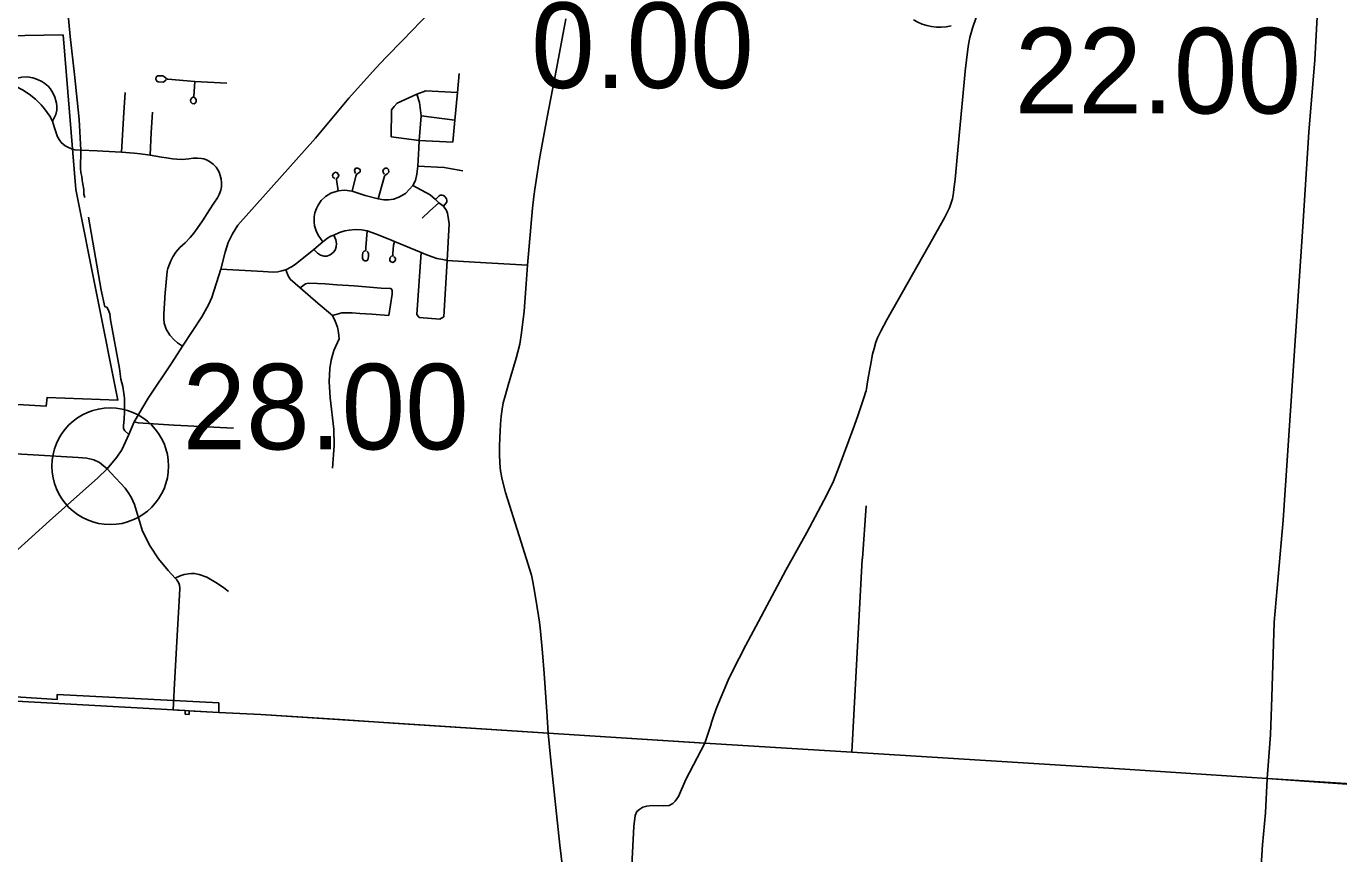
# Model space of a CAD drawing. Extents: x 1659811 to 1934326, y 644115 to 934867.
# Drawn here: x 1874937 to 1891809, y 746358 to 756993 of the extents above; entities that cross this region are included whole.
import ezdxf

# ---------------------------------------------------------------- set-up
doc = ezdxf.new("R2010")
doc.units = 0
for name, color, linetype in [('Default', 7, 'Continuous'), ('GM_X_City_Street', 7, 'Continuous'), ('GM_X_Corporation', 7, 'Continuous'), ('GM_X_County_Road', 7, 'Continuous'), ('GM_X_State_Shield', 7, 'Continuous'), ('GM_X_Township', 7, 'Continuous'), ('GM_X_Township_Road', 7, 'Continuous'), ('GM_X_US_Route', 7, 'Continuous')]:
    doc.layers.add(name, color=color, linetype=linetype)

msp = doc.modelspace()

# ---------------------------------------------------------------- linework, layer by layer
at = {"layer": 'Default'}
msp.add_circle((1876017, 751339), 750, dxfattribs=at)
at = {"layer": 'GM_X_City_Street'}
for points in [[(1875691, 754791), (1875691, 754794), (1875677, 754834), (1875676, 754896), (1875666, 754962), (1875656, 755016), (1875651, 755061), (1875638, 755114), (1875635, 755163), (1875641, 755401), (1875618, 755795), (1875557, 756373), (1875500, 756861), (1875406, 757881)], [(1885727, 752287), (1885733, 752309), (1885757, 752447), (1885797, 752679), (1885817, 752780), (1885835, 752852), (1885860, 752933), (1885879, 752989), (1885922, 753073), (1886001, 753218), (1886532, 754159), (1886742, 754531), (1886804, 754660), (1886822, 754710), (1886842, 754776), (1886858, 754851), (1886863, 754901), (1886878, 755025), (1886935, 755638), (1886973, 756045), (1887005, 756417), (1887040, 756698), (1887049, 756760), (1887068, 756847), (1887103, 756969), (1887201, 757255)], [(1881635, 748119), (1881635, 748122), (1881597, 748673), (1881573, 748939), (1881547, 749219), (1881533, 749332), (1881494, 749602), (1881463, 749781), (1881451, 749854), (1881432, 749940), (1881273, 750442), (1881097, 750999), (1881055, 751166), (1881034, 751278), (1881024, 751378), (1881019, 751494), (1881020, 751594), (1881025, 751703), (1881035, 751881), (1881042, 751981), (1881056, 752071), (1881069, 752154), (1881097, 752257), (1881131, 752378), (1881235, 752726), (1881257, 752809), (1881282, 752905), (1881305, 753052), (1881336, 753330), (1881363, 753683), (1881379, 753922), (1881444, 754654), (1881461, 754806), (1881476, 754898), (1881535, 755289), (1881632, 755826), (1881755, 756447), (1881874, 757087)], [(1880419, 755503), (1880447, 755788), (1880480, 756143), (1880501, 756387)], [(1875641, 755401), (1875562, 755405), (1875530, 755413), (1875480, 755435), (1875437, 755457), (1875388, 755501), (1875369, 755524), (1875339, 755571), (1875300, 755689), (1875273, 755775), (1875241, 755839), (1875171, 755930), (1875127, 755981), (1875056, 756058), (1874976, 756121), (1874891, 756175), (1874799, 756221), (1874702, 756253), (1874352, 756310), (1874216, 756334), (1874216, 756334)], [(1874702, 756253), (1874772, 756304), (1874823, 756324), (1874881, 756338), (1874948, 756341), (1875022, 756329), (1875081, 756309), (1875139, 756283), (1875177, 756256), (1875217, 756224), (1875244, 756192), (1875277, 756139), (1875305, 756082), (1875325, 756006), (1875330, 755967), (1875331, 755915), (1875317, 755860), (1875273, 755775)], [(1876734, 756305), (1876701, 756276), (1876635, 756279), (1876614, 756289), (1876602, 756314), (1876609, 756341), (1876629, 756356), (1876660, 756355), (1876691, 756354), (1876718, 756340), (1876747, 756315), (1876757, 756314)], [(1876757, 756314), (1877104, 756285), (1877516, 756262)], [(1877054, 756019), (1877048, 756042), (1877063, 756067), (1877091, 756089), (1877104, 756285)], [(1876192, 755885), (1876208, 756141)], [(1877093, 756081), (1877106, 756072), (1877123, 756051), (1877123, 756027), (1877112, 756009), (1877096, 755998), (1877071, 756001), (1877054, 756016), (1877054, 756019)], [(1878750, 754223), (1878691, 754309), (1878663, 754364), (1878643, 754429), (1878637, 754481), (1878640, 754544), (1878649, 754594), (1878668, 754652), (1878690, 754695), (1878730, 754754), (1878784, 754805), (1878854, 754848), (1878948, 754879), (1879027, 754885), (1879125, 754875), (1879296, 754819), (1879462, 754776), (1879534, 754761), (1879595, 754764), (1879661, 754770), (1879736, 754799), (1879811, 754842), (1879907, 754946), (1879939, 755012), (1879959, 755093), (1879971, 755193), (1879982, 755427), (1879989, 755523), (1880013, 755841), (1879993, 756013), (1879957, 756121)], [(1879667, 755962), (1879706, 756004), (1879957, 756121), (1880074, 756164), (1880480, 756143)], [(1876161, 755374), (1876192, 755885)], [(1876528, 755336), (1876544, 755628), (1876561, 755890)], [(1879628, 755573), (1879634, 755920), (1879667, 755962)], [(1880013, 755841), (1880447, 755788)], [(1879628, 755573), (1879989, 755523), (1880419, 755503)], [(1876946, 752881), (1876882, 752925), (1876838, 752961), (1876781, 753023), (1876737, 753098), (1876710, 753176), (1876705, 753233), (1876706, 753296), (1876724, 753566), (1876731, 753656), (1876750, 753845), (1876759, 753878), (1876777, 753936), (1876797, 753980), (1876821, 754028), (1876862, 754088), (1876911, 754148), (1876979, 754211), (1877046, 754279), (1877090, 754333), (1877135, 754392), (1877201, 754494), (1877293, 754635), (1877350, 754720), (1877394, 754787), (1877417, 754832), (1877437, 754886), (1877447, 754931), (1877449, 754985), (1877444, 755027), (1877432, 755075), (1877416, 755119), (1877402, 755147), (1877379, 755182), (1877340, 755222), (1877294, 755255), (1877253, 755278), (1877218, 755290), (1877190, 755295), (1877140, 755299), (1877083, 755297), (1877028, 755291), (1876947, 755282), (1876872, 755283), (1876816, 755289), (1876742, 755301), (1876676, 755312), (1876603, 755325), (1876528, 755336), (1876408, 755353), (1876324, 755362), (1876161, 755374), (1875921, 755387), (1875849, 755391), (1875641, 755401)], [(1879971, 755193), (1880311, 755179), (1880358, 755170)], [(1878924, 755023), (1878922, 755030), (1878945, 755054), (1878955, 755081), (1878934, 755111), (1878913, 755116), (1878887, 755102), (1878874, 755080), (1878877, 755054), (1878905, 755035)], [(1878948, 754879), (1878924, 755023)], [(1879125, 754875), (1879176, 755065)], [(1879176, 755065), (1879182, 755088), (1879228, 755123), (1879228, 755152), (1879199, 755170), (1879170, 755167), (1879155, 755139), (1879168, 755101)], [(1879462, 754776), (1879543, 755066)], [(1879543, 755066), (1879545, 755074), (1879575, 755098), (1879596, 755117), (1879595, 755150), (1879577, 755168), (1879553, 755170), (1879529, 755150), (1879521, 755128), (1879537, 755093)], [(1880358, 755170), (1880549, 755136)], [(1880349, 753984), (1880373, 754454), (1880365, 754510), (1880351, 754592), (1880334, 754632), (1880319, 754654), (1880300, 754679), (1880243, 754725), (1880198, 754766), (1880129, 754827), (1879907, 754946)], [(1880123, 754615), (1880243, 754725)], [(1880300, 754679), (1880339, 754728), (1880342, 754738), (1880343, 754748), (1880343, 754758), (1880340, 754774), (1880331, 754789), (1880317, 754803), (1880299, 754816), (1880283, 754823), (1880270, 754824), (1880258, 754823), (1880245, 754814), (1880198, 754766)], [(1876256, 751744), (1876205, 751794), (1876187, 751823), (1876187, 751862), (1876194, 751943), (1876202, 752039), (1876202, 752214), (1876179, 752365), (1876153, 752458), (1876138, 752596), (1876022, 753221), (1876011, 753295), (1875990, 753352), (1875975, 753381), (1875948, 753388), (1875900, 753602), (1875737, 754539)], [(1880027, 754527), (1880123, 754615)], [(1878270, 753861), (1878274, 753862), (1878345, 753899), (1878392, 753931), (1878632, 754123), (1878750, 754223), (1878811, 754269), (1878854, 754294), (1878893, 754310), (1878964, 754344), (1879033, 754363), (1879090, 754372), (1879169, 754379), (1879246, 754376), (1879319, 754362), (1879427, 754327), (1879609, 754254), (1879673, 754226), (1880013, 754085), (1880074, 754060), (1880154, 754030), (1880215, 754010), (1880293, 753994), (1880349, 753984), (1880700, 753960), (1881379, 753922)], [(1879304, 754151), (1879319, 754362)], [(1878632, 754123), (1878682, 754075), (1878718, 754052), (1878766, 754040), (1878803, 754040), (1878846, 754056), (1878884, 754086), (1878907, 754117), (1878922, 754156), (1878926, 754202), (1878917, 754246), (1878893, 754310)], [(1879651, 754072), (1879659, 754179), (1879673, 754226)], [(1879316, 754104), (1879330, 754088), (1879337, 754071), (1879338, 754038), (1879334, 754011), (1879327, 753990), (1879310, 753979), (1879289, 753979), (1879271, 753988), (1879261, 754007), (1879258, 754050), (1879263, 754085), (1879280, 754103), (1879301, 754112), (1879304, 754151)], [(1879659, 754035), (1879673, 754024), (1879682, 754006), (1879682, 753990), (1879672, 753969), (1879650, 753957), (1879618, 753968), (1879609, 753983), (1879609, 754000), (1879617, 754020), (1879633, 754036), (1879649, 754044), (1879651, 754072)], [(1879959, 753288), (1880013, 754085)], [(1877439, 753872), (1877984, 753842), (1878110, 753834), (1878172, 753838), (1878224, 753849), (1878270, 753861)], [(1878874, 751314), (1878894, 751603), (1878891, 751815), (1878844, 752219), (1878830, 752427), (1878839, 752594), (1878857, 752703), (1878891, 752827), (1878959, 752976), (1878951, 753055), (1878938, 753127), (1878908, 753203), (1878875, 753276), (1878689, 753428), (1878457, 753631), (1878331, 753744), (1878305, 753785), (1878274, 753862)], [(1880304, 753257), (1880349, 753984)], [(1878457, 753631), (1878525, 753682), (1878563, 753693), (1878681, 753687), (1878780, 753681), (1878928, 753671), (1879154, 753658), (1879499, 753628), (1879625, 753621), (1879643, 753601), (1879641, 753549), (1879600, 753274)], [(1878875, 753276), (1878992, 753311), (1879125, 753310), (1879227, 753300), (1879381, 753294), (1879600, 753274)], [(1879959, 753288), (1879989, 753248), (1880255, 753229), (1880304, 753257)], [(1883743, 748032), (1883776, 748134), (1883816, 748240), (1883960, 748588), (1884014, 748703), (1884187, 749038), (1884316, 749280), (1884702, 750001), (1884971, 750488), (1885226, 750963), (1885313, 751146), (1885385, 751335), (1885566, 751821), (1885629, 751988), (1885710, 752229), (1885727, 752287)], [(1876325, 751910), (1876374, 751898), (1876835, 751868)], [(1876835, 751868), (1876838, 751867), (1877603, 751828)], [(1873278, 751698), (1873289, 751694), (1873401, 751647), (1873525, 751588), (1873618, 751568), (1875027, 751486)], [(1876833, 748366), (1876839, 748468), (1876881, 749234), (1876907, 749681), (1876910, 749771), (1876908, 749809), (1876899, 749835), (1876887, 749858), (1876873, 749877), (1876853, 749901), (1876763, 749998), (1876639, 750147), (1876529, 750311), (1876433, 750504), (1876327, 750846), (1876284, 750941), (1876247, 751000), (1876207, 751057), (1876154, 751118), (1876080, 751194), (1875979, 751303)], [(1876853, 749901), (1876916, 749931), (1876969, 749946), (1877024, 749955), (1877061, 749958), (1877100, 749958), (1877158, 749947), (1877258, 749911), (1877373, 749842), (1877471, 749780), (1877536, 749727)], [(1874256, 748353), (1874500, 748336), (1876824, 748206), (1876881, 748203)], [(1876824, 748206), (1876833, 748366)], [(1877095, 748191), (1877412, 748174), (1877951, 748147), (1878970, 748081)], [(1878970, 748081), (1879720, 748033)]]:
    msp.add_lwpolyline(points, dxfattribs=at)
at = {"layer": 'GM_X_Corporation'}
for points in [[(1874669, 756868), (1875410, 756881), (1875574, 754897), (1876115, 752189), (1875204, 752222), (1875192, 752109), (1874311, 752162)], [(1872929, 748493), (1875335, 748341), (1875335, 748406), (1877412, 748297), (1877412, 748174), (1877032, 748194), (1877030, 748148), (1876978, 748152), (1876978, 748198), (1876824, 748206), (1874500, 748336)]]:
    msp.add_lwpolyline(points, dxfattribs=at)
at = {"layer": 'GM_X_County_Road'}
for points in [[(1890890, 747320), (1890890, 747323), (1890931, 747885), (1890949, 748370), (1890978, 749335), (1891096, 750643), (1891349, 754421), (1891423, 755633), (1891501, 756560), (1891551, 757514)], [(1876881, 748203), (1876978, 748198), (1877032, 748194), (1877095, 748191)], [(1881647, 747908), (1881635, 748119)], [(1879720, 748033), (1881647, 747908)], [(1883661, 747781), (1883741, 748024), (1883743, 748032)], [(1881947, 744855), (1881946, 744868), (1881920, 745445), (1881796, 746469), (1881681, 747558), (1881647, 747908)], [(1881647, 747908), (1883654, 747781)], [(1881946, 744868), (1882382, 744860), (1882546, 744866), (1882582, 744885), (1882618, 744930), (1882658, 745023), (1882668, 745123), (1882747, 746710), (1882766, 746849), (1882787, 746899), (1882823, 746930), (1882865, 746956), (1882913, 746971), (1882978, 746976), (1883131, 746973), (1883202, 746978), (1883250, 747005), (1883277, 747032), (1883322, 747094), (1883418, 747310), (1883661, 747781)], [(1883654, 747781), (1883661, 747781), (1885552, 747665), (1889060, 747443), (1890890, 747323)], [(1890773, 745586), (1890829, 746471), (1890868, 746884), (1890890, 747320)], [(1890890, 747323), (1893595, 747153)]]:
    msp.add_lwpolyline(points, dxfattribs=at)
at = {"layer": 'GM_X_State_Shield'}
msp.add_ellipse((1886679, 757404), major_axis=(529, 0), ratio=0.8, start_param=4.026481, end_param=4.996735, dxfattribs=at)
at = {"layer": 'GM_X_Township'}
msp.add_lwpolyline([(1874500, 748336), (1876824, 748206), (1876978, 748198), (1877032, 748194), (1877412, 748174), (1877951, 748147), (1881647, 747908), (1883661, 747781), (1885552, 747665), (1889060, 747444), (1890890, 747323), (1893596, 747130)], dxfattribs=at)
at = {"layer": 'GM_X_Township_Road'}
for points in [[(1875027, 751486), (1875606, 751452), (1875716, 751440), (1875806, 751420), (1875880, 751386), (1875979, 751303)], [(1885685, 750154), (1885732, 750828)], [(1885552, 747665), (1885684, 750145), (1885685, 750154)]]:
    msp.add_lwpolyline(points, dxfattribs=at)
at = {"layer": 'GM_X_US_Route'}
for points in [[(1876171, 751557), (1876256, 751744), (1876325, 751910), (1876506, 752212), (1876807, 752667), (1876946, 752881), (1877196, 753260), (1877279, 753413), (1877324, 753507), (1877439, 753872), (1877494, 754090), (1877534, 754213), (1877567, 754283), (1877589, 754326), (1877657, 754437), (1878655, 755556), (1879084, 756067), (1879427, 756451), (1879564, 756594), (1879778, 756816), (1880124, 757173), (1880423, 757471), (1880681, 757732), (1880757, 757805)], [(1874024, 749540), (1874100, 749611), (1874550, 750020), (1875238, 750638), (1875858, 751191), (1875979, 751303), (1876101, 751453), (1876167, 751549), (1876171, 751557)]]:
    msp.add_lwpolyline(points, dxfattribs=at)

# ---------------------------------------------------------------- texts
at = {"layer": 'Default'}
for s, p in [('0.00', (1881427, 756199)), ('22.00', (1887644, 755872)), ('28.00', (1876945, 751555))]:
    msp.add_text(s, height=1100, dxfattribs=at).set_placement(p)

doc.saveas('drawing.dxf')
